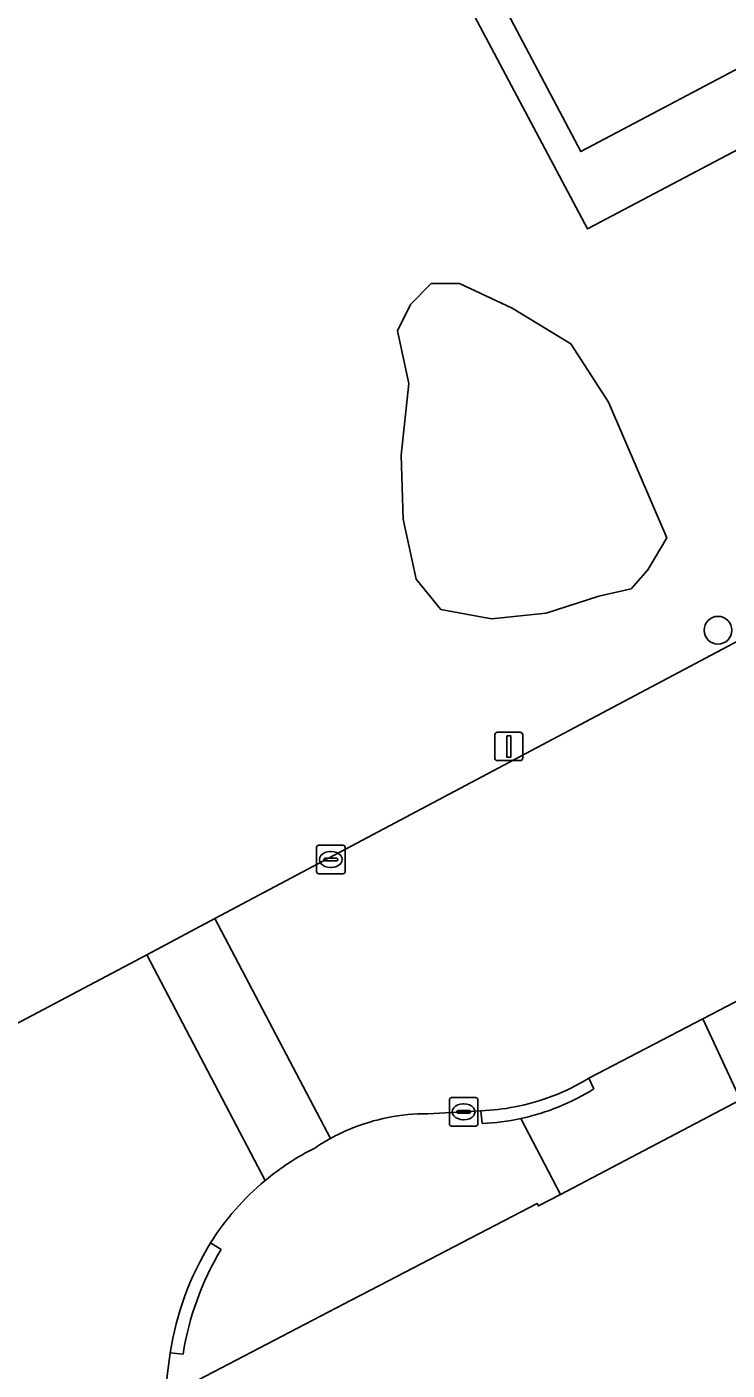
# Model space of a CAD drawing. Extents: x 162879 to 165540, y 384011 to 385181.
# Drawn here: x 163018.19 to 163042.86, y 384070.8 to 384118.16 of the extents above; entities that cross this region are included whole.
import ezdxf

# ---------------------------------------------------------------- set-up
doc = ezdxf.new("R2010")
doc.units = 0
for name, color, linetype in [('IMGEO_Boom', 7, 'Continuous'), ('IMGEO_Erf', 7, 'Continuous'), ('IMGEO_Groenvoorziening', 7, 'Continuous'), ('IMGEO_Kolk', 7, 'Continuous'), ('IMGEO_Lichtmast', 7, 'Continuous'), ('IMGEO_Rijbaan_lokaal_open', 7, 'Continuous'), ('IMGEO_Voetpad_open', 7, 'Continuous')]:
    doc.layers.add(name, color=color, linetype=linetype)

msp = doc.modelspace()

# ---------------------------------------------------------------- linework, layer by layer
at = {"layer": 'IMGEO_Boom'}
msp.add_circle((163042.543, 384096.886), 0.489, dxfattribs=at)
at = {"layer": 'IMGEO_Erf'}
msp.add_lwpolyline([(163043.34, 384080.331), (163036.987, 384076.997), (163036.212, 384076.59), (163036.165, 384076.678), (163030.616, 384073.785), (163029.618, 384073.265), (163023.672, 384070.165), (163032.518, 384053.374), (163032.536, 384053.34), (163039.382, 384056.954), (163045.027, 384059.933)], dxfattribs=at)
at = {"layer": 'IMGEO_Groenvoorziening'}
for points in [[(163064.419, 384125.025), (163037.943, 384111.038), (163028.579, 384128.68), (163055.056, 384142.674)], [(162962.154, 384119.148), (162970.391, 384103.478), (162989.485, 384113.534), (162997.371, 384111.834), (163004.613, 384098.171), (163007.401, 384092.911), (163010.958, 384094.796), (163011.072, 384094.58), (163015.763, 384085.73), (163017.147, 384083.12), (163017.364, 384083.229), (163017.549, 384082.865), (163022.409, 384085.444), (163024.815, 384086.721), (163049.609, 384099.879)]]:
    msp.add_lwpolyline(points, dxfattribs=at)
for points in [[(163031.708, 384108.374), (163031.244, 384107.445), (163031.642, 384105.586), (163031.376, 384103.062), (163031.443, 384100.805), (163031.908, 384098.68), (163032.771, 384097.617), (163034.564, 384097.285), (163036.489, 384097.485), (163038.349, 384098.082), (163039.477, 384098.348), (163040.075, 384099.012), (163040.739, 384100.141), (163038.681, 384104.922), (163037.353, 384106.98), (163035.294, 384108.242), (163033.435, 384109.105), (163032.439, 384109.105)], [(163031.708, 384108.374), (163032.439, 384109.105), (163033.435, 384109.105), (163035.294, 384108.242), (163037.353, 384106.98), (163038.681, 384104.922), (163040.739, 384100.141), (163040.075, 384099.012), (163039.477, 384098.348), (163038.349, 384098.082), (163036.489, 384097.485), (163034.564, 384097.285), (163032.771, 384097.617), (163031.908, 384098.68), (163031.443, 384100.805), (163031.376, 384103.062), (163031.642, 384105.586), (163031.244, 384107.445)]]:
    msp.add_lwpolyline(points, close=True, dxfattribs=at)
at = {"layer": 'IMGEO_Kolk'}
for p, q in [((163028.473, 384089.302), (163029.325, 384089.302)), ((163028.398, 384088.376), (163028.398, 384089.228)), ((163028.657, 384088.796), (163028.657, 384088.808)), ((163028.7, 384088.845), (163029.098, 384088.845)), ((163028.886, 384089.082), (163028.911, 384089.082)), ((163029.141, 384088.808), (163029.141, 384088.796)), ((163029.399, 384089.228), (163029.399, 384088.376)), ((163029.095, 384088.759), (163028.697, 384088.759)), ((163028.909, 384088.522), (163028.884, 384088.522)), ((163029.325, 384088.302), (163028.473, 384088.302)), ((163033.078, 384079.48), (163033.078, 384080.332)), ((163033.153, 384080.406), (163034.005, 384080.406)), ((163034.079, 384080.332), (163034.079, 384079.48)), ((163033.337, 384079.9), (163033.337, 384079.912)), ((163033.775, 384079.863), (163033.377, 384079.863)), ((163033.38, 384079.949), (163033.778, 384079.949)), ((163033.566, 384080.186), (163033.591, 384080.186)), ((163033.821, 384079.912), (163033.821, 384079.9)), ((163034.005, 384079.406), (163033.153, 384079.406)), ((163033.589, 384079.626), (163033.564, 384079.626))]:
    msp.add_line(p, q, dxfattribs=at)
for points in [[(163028.473, 384089.302), (163029.325, 384089.302)], [(163028.398, 384088.376), (163028.398, 384089.228)], [(163029.399, 384089.228), (163029.399, 384088.376)], [(163029.325, 384088.302), (163028.473, 384088.302)], [(163033.078, 384079.48), (163033.078, 384080.332)], [(163033.153, 384080.406), (163034.005, 384080.406)], [(163034.079, 384080.332), (163034.079, 384079.48)], [(163034.005, 384079.406), (163033.153, 384079.406)]]:
    msp.add_lwpolyline(points, dxfattribs=at)
for centre, radius, start, end in [((163028.475, 384089.226), 0.0765, 91.552, 178.448), ((163028.475, 384089.226), 0.0765, 91.552, 178.448), ((163029.323, 384089.226), 0.0765, 1.552, 88.448), ((163029.323, 384089.226), 0.0765, 1.552, 88.448), ((163028.697, 384088.805), 0.0403, 85.8775, 175.7526), ((163029.102, 384088.807), 0.0386, 1.7309, 96.639), ((163028.475, 384088.378), 0.0765, 181.552, 268.448), ((163028.475, 384088.378), 0.0765, 181.552, 268.448), ((163028.694, 384088.795), 0.0366, 178.938, 274.7102), ((163029.098, 384088.802), 0.043, 264.8664, 352.4533), ((163029.323, 384088.378), 0.0765, 271.552, 358.448), ((163029.323, 384088.378), 0.0765, 271.552, 358.448), ((163033.155, 384080.33), 0.0765, 91.552, 178.448), ((163033.155, 384080.33), 0.0765, 91.552, 178.448), ((163034.003, 384080.33), 0.0765, 1.552, 88.448), ((163034.003, 384080.33), 0.0765, 1.552, 88.448), ((163033.377, 384079.909), 0.0403, 85.8775, 175.7526), ((163033.374, 384079.899), 0.0366, 178.938, 274.7102), ((163033.778, 384079.906), 0.043, 264.8664, 352.4533), ((163033.782, 384079.911), 0.0386, 1.7309, 96.639), ((163033.155, 384079.482), 0.0765, 181.552, 268.448), ((163033.155, 384079.482), 0.0765, 181.552, 268.448), ((163034.003, 384079.482), 0.0765, 271.552, 358.448), ((163034.003, 384079.482), 0.0765, 271.552, 358.448)]:
    msp.add_arc(centre, radius, start, end, dxfattribs=at)
for centre, major_axis, ratio, start_param, end_param in [((163028.885, 384088.802), (-0.387, 0.002), 0.722429, 4.712389, 7.853982), ((163028.91, 384088.802), (-0.39, 0.002), 0.717154, 1.570796, 4.712389), ((163033.565, 384079.906), (-0.387, 0.002), 0.722429, 4.712389, 7.853982), ((163033.59, 384079.906), (-0.39, 0.002), 0.717154, 1.570796, 4.712389)]:
    msp.add_ellipse(centre, major_axis=major_axis, ratio=ratio, start_param=start_param, end_param=end_param, dxfattribs=at)
at = {"layer": 'IMGEO_Lichtmast'}
for p, q in [((163034.676, 384092.387), (163034.676, 384093.187)), ((163034.676, 384093.187), (163034.676, 384092.387)), ((163034.776, 384093.287), (163035.566, 384093.287)), ((163035.566, 384093.287), (163034.776, 384093.287)), ((163035.666, 384093.187), (163035.666, 384092.387)), ((163035.666, 384092.387), (163035.666, 384093.187)), ((163035.566, 384092.287), (163034.776, 384092.287)), ((163034.776, 384092.287), (163035.566, 384092.287))]:
    msp.add_line(p, q, dxfattribs=at)
msp.add_lwpolyline([(163035.096, 384093.162), (163035.246, 384093.162), (163035.246, 384092.412), (163035.096, 384092.412), (163035.096, 384093.162)], dxfattribs=at)
for centre, start, end in [((163034.776, 384093.187), 90, 180), ((163034.776, 384093.187), 90, 180), ((163035.566, 384093.187), 0, 90), ((163035.566, 384093.187), 360, 90), ((163034.776, 384092.387), 180, 270), ((163034.776, 384092.387), 180, 270), ((163035.566, 384092.387), 270, 0), ((163035.566, 384092.387), 270, 0)]:
    msp.add_arc(centre, 0.1, start, end, dxfattribs=at)
at = {"layer": 'IMGEO_Rijbaan_lokaal_open'}
for points in [[(163055.056, 384142.674), (163028.579, 384128.68), (163037.943, 384111.038), (163064.419, 384125.025)], [(163058.537, 384091.788), (163061.885, 384093.537), (163071.848, 384098.744), (163075.222, 384100.459), (163076.651, 384101.215), (163071.502, 384111.166), (163057.094, 384103.745), (163050.264, 384100.227), (163049.609, 384099.879), (163024.815, 384086.721), (163028.882, 384078.964)], [(163037.992, 384081.091), (163042.007, 384083.183), (163047.605, 384086.1), (163050.952, 384087.838), (163058.537, 384091.788)], [(163024.815, 384086.721), (163022.409, 384085.444), (163026.583, 384077.483)], [(163028.882, 384078.964), (163024.815, 384086.721)], [(163026.583, 384077.483), (163022.409, 384085.444), (163017.549, 384082.865), (163010.556, 384079.214), (163000, 384073.703), (162996.684, 384071.96), (163000, 384065.525), (163006.708, 384052.638), (163012.625, 384055.779), (163016.859, 384057.974)], [(163032.315, 384079.838), (163034.189, 384079.943)], [(163023.074, 384069.828), (163023.13, 384070.594), (163023.236, 384071.411)]]:
    msp.add_lwpolyline(points, dxfattribs=at)
msp.add_lwpolyline([(163055.571, 384140.093), (163062.549, 384126.9), (163037.712, 384113.762), (163030.742, 384126.945)], close=True, dxfattribs=at)
for centre, radius, start, end in [((163033.894, 384087.797), 7.859, 280.9058, 301.4278), ((163032.283, 384072.777), 7.061, 89.7393, 112.5751), ((163033.881, 384087.877), 7.94, 272.2234, 280.8894), ((163032.498, 384072.439), 7.461, 118.9952, 123.9399), ((163032.323, 384072.716), 7.133, 112.6837, 118.841), ((163032.52, 384070.319), 9.305, 116.7436, 129.6487), ((163032.5, 384070.365), 9.256, 129.7349, 147.8969), ((163033.641, 384069.786), 10.531, 148.528, 171.1238)]:
    msp.add_arc(centre, radius, start, end, dxfattribs=at)
at = {"layer": 'IMGEO_Voetpad_open'}
msp.add_lwpolyline([(163062.549, 384126.9), (163055.571, 384140.093), (163030.742, 384126.945), (163037.712, 384113.762)], close=True, dxfattribs=at)
for points in [[(163047.605, 384086.1), (163042.007, 384083.183), (163043.34, 384080.331)], [(163035.595, 384079.67), (163036.987, 384076.997), (163043.34, 384080.331), (163042.007, 384083.183)], [(163042.007, 384083.183), (163037.992, 384081.091), (163038.172, 384080.716)], [(163038.172, 384080.716), (163037.992, 384081.091)], [(163034.231, 384079.491), (163034.189, 384079.943), (163032.315, 384079.838)], [(163034.189, 384079.943), (163034.231, 384079.491)], [(163036.165, 384076.678), (163036.212, 384076.59), (163036.987, 384076.997), (163035.595, 384079.67)], [(163023.692, 384071.361), (163023.236, 384071.411), (163023.13, 384070.594), (163023.074, 384069.828), (163023.467, 384070.079), (163023.672, 384070.165), (163029.618, 384073.265), (163030.616, 384073.785), (163036.165, 384076.678)], [(163024.659, 384075.284), (163025.031, 384075.053)], [(163025.031, 384075.053), (163024.659, 384075.284)], [(163023.236, 384071.411), (163023.692, 384071.361)]]:
    msp.add_lwpolyline(points, dxfattribs=at)
for centre, radius, start, end in [((163033.894, 384087.797), 7.859, 280.9058, 301.4278), ((163033.846, 384087.677), 8.196, 282.324, 301.8603), ((163033.846, 384087.677), 8.196, 282.324, 301.8603), ((163032.283, 384072.777), 7.061, 89.7393, 112.5751), ((163033.881, 384087.877), 7.94, 272.2234, 280.8894), ((163033.845, 384087.717), 8.235, 272.6848, 282.2678), ((163033.845, 384087.717), 8.235, 272.6848, 282.2678), ((163032.498, 384072.439), 7.461, 118.9952, 123.9399), ((163032.323, 384072.716), 7.133, 112.6837, 118.841), ((163032.52, 384070.319), 9.305, 116.7436, 129.6487), ((163032.5, 384070.365), 9.256, 129.7349, 147.8969), ((163033.641, 384069.786), 10.531, 148.528, 171.1238), ((163033.813, 384069.779), 10.244, 149.0142, 171.1168), ((163033.813, 384069.779), 10.244, 149.0142, 171.1168)]:
    msp.add_arc(centre, radius, start, end, dxfattribs=at)

doc.saveas('drawing.dxf')
